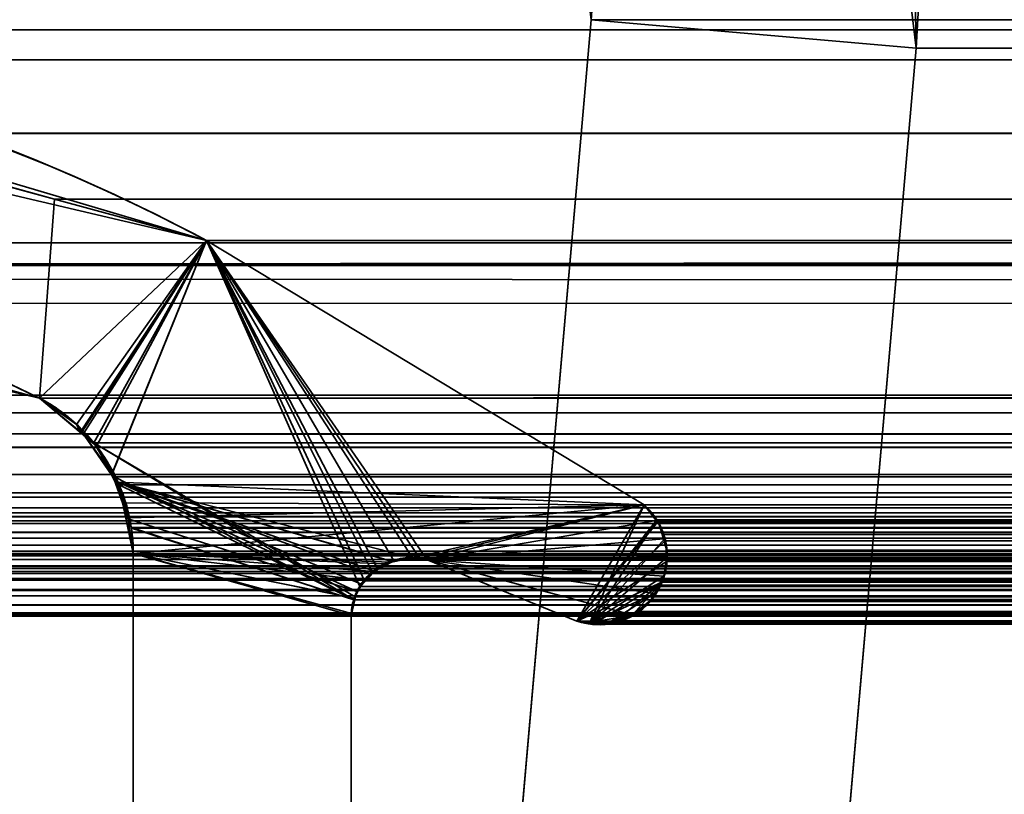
# Model space of a CAD drawing. Header units: millimetres. Extents: x -603 to 3703, y -115 to 193.
# Tile 487 of 656: x 2495.48 to 2500.01, y 10.72 to 14.28. Entities that reach past the tile are written whole.
import ezdxf

# ---------------------------------------------------------------- set-up
doc = ezdxf.new("R2010")
doc.units = ezdxf.units.MM
doc.layers.add('151', color=7, linetype='Continuous', true_color=0xffffff)

# ---------------------------------------------------------------- blocks, each defined once
blk = doc.blocks.new('UG_SURFACE_003')
at = {"layer": '151', "color": 252, "linetype": 'Continuous', "lineweight": 35}
for points in [[(3703.0001, -18, 2212.25), (3703.0001, 174.4, 2212.25), (2296.9999, 174.4, 2212.25), (2296.9999, -18, 2212.25)], [(2447, -18, 2062.2499), (2447, 174.4, 2062.2499), (3553, 174.4, 2062.2499), (3553, -18, 2062.2499)]]:
    blk.add_3dface(points, dxfattribs=at)
blk = doc.blocks.new('UG_SURFACE_162')
at = {"layer": '151', "color": 7, "linetype": 'Continuous', "lineweight": 35}
for points in [[(2493.6602, 14.0597, -7.75), (2493.6569, 13.8955, 2013.593), (2496.3369, 13.2666, 2010.9129)], [(2496.3369, 13.2666, 2010.9129), (2496.3369, 13.2666, -7.75), (2493.6602, 14.0597, -7.75)], [(2493.6602, 14.0597, -7.75), (2496.3369, 13.2666, -7.75), (2495.5678, 12.5427, -7.75), (2494.0546, 12.9202, -7.75)], [(2494.0758, 12.9535, 2013.1743), (2495.5678, 12.5427, 2011.6823), (2496.3369, 13.2666, 2010.9129), (2493.6569, 13.8955, 2013.593)], [(2495.7392, 12.4215, -7.75), (2495.5678, 12.5427, -7.75), (2496.3369, 13.2666, -7.75)], [(2496.3369, 13.2666, 2010.9129), (2495.5678, 12.5427, 2011.6823), (2495.7597, 12.3814, 2011.4903)], [(2495.7604, 12.3921, -7.75), (2495.7392, 12.4215, -7.75), (2496.3369, 13.2666, -7.75)], [(2495.7597, 12.3814, 2011.4903), (2495.8308, 12.3216, 2011.4191), (2496.3369, 13.2666, 2010.9129)], [(2496.3369, 13.2666, -7.75), (2495.9023, 12.1942, -7.75), (2495.7604, 12.3921, -7.75)], [(2496.3369, 13.2666, 2010.9129), (2495.8308, 12.3216, 2011.4191), (2495.8992, 12.1889, 2011.3509)], [(2495.8992, 12.1889, 2011.3509), (2495.9652, 12.0607, 2011.2846), (2498.3501, 12.0514, 2008.8999), (2496.3369, 13.2666, 2010.9129)], [(2496.3369, 13.2666, -7.75), (2498.3501, 12.0514, -7.75), (2495.93, 12.1557, -7.75), (2495.9023, 12.1942, -7.75)], [(2496.3369, 13.2666, 2010.9129), (2498.3501, 12.0514, 2008.8999), (2498.3501, 12.0514, -7.75), (2496.3369, 13.2666, -7.75)], [(2495.5678, 12.5427, 2011.6823), (2494.0758, 12.9535, 2013.1743), (2494.0546, 12.9202, -7.75)], [(2494.0546, 12.9202, -7.75), (2495.5678, 12.5427, -7.75), (2495.5678, 12.5427, 2011.6823)], [(2495.5678, 12.5427, -7.75), (2495.7392, 12.4215, -7.75), (2495.7597, 12.3814, 2011.4903)], [(2495.7597, 12.3814, 2011.4903), (2495.5678, 12.5427, 2011.6823), (2495.5678, 12.5427, -7.75)], [(2495.7392, 12.4215, -7.75), (2495.7604, 12.3921, -7.75), (2495.7597, 12.3814, 2011.4903)], [(2495.8308, 12.3216, 2011.4191), (2495.7597, 12.3814, 2011.4903), (2495.7604, 12.3921, -7.75)], [(2495.7604, 12.3921, -7.75), (2495.9023, 12.1942, -7.75), (2495.8992, 12.1889, 2011.3509)], [(2495.8992, 12.1889, 2011.3509), (2495.8308, 12.3216, 2011.4191), (2495.7604, 12.3921, -7.75)], [(2495.9652, 12.0607, 2011.2846), (2495.8992, 12.1889, 2011.3509), (2495.9023, 12.1942, -7.75)], [(2495.9023, 12.1942, -7.75), (2495.93, 12.1557, -7.75), (2495.9755, 11.9915, 2011.2743)], [(2495.9755, 11.9915, 2011.2743), (2495.9652, 12.0607, 2011.2846), (2495.9023, 12.1942, -7.75)], [(2495.93, 12.1557, -7.75), (2497.088, 11.7338, -7.75), (2497.0527, 11.6857, -7.75)], [(2495.93, 12.1557, -7.75), (2497.1831, 11.7922, -7.75), (2497.1097, 11.7471, -7.75)], [(2495.93, 12.1557, -7.75), (2497.2839, 11.8082, -7.75), (2497.1879, 11.793, -7.75)], [(2495.9655, 11.9898, -7.75), (2495.93, 12.1557, -7.75), (2497.0284, 11.6524, -7.75)], [(2497.1097, 11.7471, -7.75), (2497.088, 11.7338, -7.75), (2495.93, 12.1557, -7.75)], [(2497.318, 11.8051, -7.75), (2497.2839, 11.8082, -7.75), (2495.93, 12.1557, -7.75), (2498.3501, 12.0514, -7.75)], [(2497.1879, 11.793, -7.75), (2497.1831, 11.7922, -7.75), (2495.93, 12.1557, -7.75)], [(2497.0527, 11.6857, -7.75), (2497.0284, 11.6524, -7.75), (2495.93, 12.1557, -7.75)], [(2495.93, 12.1557, -7.75), (2495.9655, 11.9898, -7.75), (2495.9755, 11.9915, 2011.2743)], [(2498.3501, 12.0514, 2008.8999), (2495.9652, 12.0607, 2011.2846), (2495.9755, 11.9915, 2011.2743)], [(2495.9755, 11.9915, 2011.2743), (2496.0001, 11.8277, 2011.25), (2498.3501, 12.0514, 2008.8999)], [(2497.1883, 11.7875, 2010.0615), (2497.2839, 11.8082, 2009.9661), (2498.3501, 12.0514, 2008.8999), (2496.0001, 11.8277, 2011.25)], [(2498.3501, 12.0514, 2008.8999), (2497.2839, 11.8082, 2009.9661), (2497.318, 11.8051, 2009.932)], [(2498.3501, 12.0514, -7.75), (2497.3514, 11.798, -7.75), (2497.318, 11.8051, -7.75)], [(2497.318, 11.8051, 2009.932), (2497.3514, 11.798, 2009.8984), (2498.3501, 12.0514, 2008.8999)], [(2497.3514, 11.798, -7.75), (2498.3501, 12.0514, -7.75), (2498.4059, 11.9797, -7.75)], [(2498.3501, 12.0514, 2008.8999), (2497.3514, 11.798, 2009.8984), (2498.04, 11.5173, 2009.2101), (2498.0965, 11.5037, 2009.1534)], [(2498.4076, 11.9798, 2008.8425), (2498.3501, 12.0514, 2008.8999), (2498.0965, 11.5037, 2009.1534)], [(2498.3501, 12.0514, -7.75), (2498.3501, 12.0514, 2008.8999), (2498.4076, 11.9798, 2008.8425)], [(2498.4076, 11.9798, 2008.8425), (2498.4059, 11.9797, -7.75), (2498.3501, 12.0514, -7.75)], [(2496.0001, 11.8277, 2011.25), (2495.9755, 11.9915, 2011.2743), (2495.9655, 11.9898, -7.75)], [(2496.0001, 11.8277, -7.75), (2495.9655, 11.9898, -7.75), (2497.0284, 11.6524, -7.75), (2497.0207, 11.6205, -7.75)], [(2495.9655, 11.9898, -7.75), (2496.0001, 11.8277, -7.75), (2496.0001, 11.8277, 2011.25)], [(2498.4059, 11.9797, -7.75), (2498.4217, 11.9593, -7.75), (2498.4393, 11.8953, -7.75), (2497.3514, 11.798, -7.75)], [(2498.0965, 11.5037, 2009.1534), (2498.4438, 11.8957, 2008.8062), (2498.4174, 11.9675, 2008.8327), (2498.4076, 11.9798, 2008.8425)], [(2498.4059, 11.9797, -7.75), (2498.4076, 11.9798, 2008.8425), (2498.4174, 11.9675, 2008.8327)], [(2498.4174, 11.9675, 2008.8327), (2498.4217, 11.9593, -7.75), (2498.4059, 11.9797, -7.75)], [(2498.4174, 11.9675, 2008.8327), (2498.4393, 11.8953, -7.75), (2498.4217, 11.9593, -7.75)], [(2498.4174, 11.9675, 2008.8327), (2498.4438, 11.8957, 2008.8062), (2498.4393, 11.8953, -7.75)], [(2497.3514, 11.798, -7.75), (2498.4393, 11.8953, -7.75), (2498.4558, 11.835, -7.75), (2498.4527, 11.8107, -7.75)], [(2498.4541, 11.81, 2008.796), (2498.4498, 11.8796, 2008.8003), (2498.4438, 11.8957, 2008.8062), (2498.0965, 11.5037, 2009.1534)], [(2498.4558, 11.835, -7.75), (2498.4393, 11.8953, -7.75), (2498.4438, 11.8957, 2008.8062)], [(2498.4558, 11.835, -7.75), (2498.4438, 11.8957, 2008.8062), (2498.4498, 11.8796, 2008.8003)], [(2498.4498, 11.8796, 2008.8003), (2498.4527, 11.8107, -7.75), (2498.4558, 11.835, -7.75)], [(2498.4498, 11.8796, 2008.8003), (2498.4541, 11.81, 2008.796), (2498.4527, 11.8107, -7.75)], [(2496.0001, 5.7035, -7.75), (2496.0001, 11.8277, -7.75), (2497.0021, 11.5427, -7.75), (2497.0021, 7.7467, -7.75)], [(2497.0207, 11.6205, -7.75), (2497.0021, 11.5427, -7.75), (2496.0001, 11.8277, -7.75)], [(2496.0001, 11.8277, 2011.25), (2497.0021, 11.5427, 2010.2479), (2497.0162, 11.6216, 2010.2339)], [(2497.0021, 7.7467, 2010.2479), (2497.0021, 11.5427, 2010.2479), (2496.0001, 11.8277, 2011.25), (2496.0001, 5.7035, 2011.25)], [(2497.0162, 11.6216, 2010.2339), (2497.0162, 11.6222, 2010.2339), (2496.0001, 11.8277, 2011.25)], [(2496.0001, 11.8277, 2011.25), (2497.1547, 11.7801, 2010.0954), (2497.1883, 11.7875, 2010.0615)], [(2496.0001, 11.8277, 2011.25), (2497.0615, 11.705, 2010.1886), (2497.1101, 11.7442, 2010.1399)], [(2497.1101, 11.7442, 2010.1399), (2497.1547, 11.7801, 2010.0954), (2496.0001, 11.8277, 2011.25)], [(2496.0001, 11.8277, 2011.25), (2497.0162, 11.6222, 2010.2339), (2497.0512, 11.6862, 2010.1988), (2497.0615, 11.705, 2010.1886)], [(2496.0001, 11.8277, -7.75), (2496.0001, 5.7035, -7.75), (2496.0001, 5.7035, 2011.25), (2496.0001, 11.8277, 2011.25)], [(2497.1097, 11.7471, -7.75), (2497.1831, 11.7922, -7.75), (2497.1883, 11.7875, 2010.0615)], [(2497.1883, 11.7875, 2010.0615), (2497.1547, 11.7801, 2010.0954), (2497.1097, 11.7471, -7.75)], [(2497.1547, 11.7801, 2010.0954), (2497.1101, 11.7442, 2010.1399), (2497.1097, 11.7471, -7.75)], [(2497.1831, 11.7922, -7.75), (2497.1879, 11.793, -7.75), (2497.1883, 11.7875, 2010.0615)], [(2497.1879, 11.793, -7.75), (2497.2839, 11.8082, -7.75), (2497.2839, 11.8082, 2009.9661)], [(2497.2839, 11.8082, 2009.9661), (2497.1883, 11.7875, 2010.0615), (2497.1879, 11.793, -7.75)], [(2497.2839, 11.8082, -7.75), (2497.318, 11.8051, -7.75), (2497.3514, 11.798, 2009.8984)], [(2497.3514, 11.798, 2009.8984), (2497.318, 11.8051, 2009.932), (2497.2839, 11.8082, -7.75)], [(2497.318, 11.8051, 2009.932), (2497.2839, 11.8082, 2009.9661), (2497.2839, 11.8082, -7.75)], [(2497.318, 11.8051, -7.75), (2497.3514, 11.798, -7.75), (2497.3514, 11.798, 2009.8984)], [(2497.3514, 11.798, -7.75), (2498.4527, 11.8107, -7.75), (2498.4419, 11.723, -7.75)], [(2498.04, 11.5173, 2009.2101), (2497.3514, 11.798, 2009.8984), (2497.3514, 11.798, -7.75), (2498.04, 11.5173, -7.75)], [(2498.4419, 11.723, -7.75), (2498.4417, 11.7207, -7.75), (2498.3985, 11.6444, -7.75), (2497.3514, 11.798, -7.75)], [(2498.3985, 11.6444, -7.75), (2498.3773, 11.6068, -7.75), (2498.2996, 11.5449, -7.75), (2497.3514, 11.798, -7.75)], [(2498.0974, 11.5103, -7.75), (2498.04, 11.5173, -7.75), (2497.3514, 11.798, -7.75), (2498.2996, 11.5449, -7.75)], [(2498.0965, 11.5037, 2009.1534), (2498.44, 11.724, 2008.81), (2498.4553, 11.7899, 2008.7948), (2498.4541, 11.81, 2008.796)], [(2498.4553, 11.7899, 2008.7948), (2498.44, 11.724, 2008.81), (2498.4419, 11.723, -7.75)], [(2498.4553, 11.7899, 2008.7948), (2498.4419, 11.723, -7.75), (2498.4527, 11.8107, -7.75)], [(2498.4527, 11.8107, -7.75), (2498.4541, 11.81, 2008.796), (2498.4553, 11.7899, 2008.7948)], [(2497.0527, 11.6857, -7.75), (2497.088, 11.7338, -7.75), (2497.1101, 11.7442, 2010.1399)], [(2497.1101, 11.7442, 2010.1399), (2497.0615, 11.705, 2010.1886), (2497.0527, 11.6857, -7.75)], [(2497.088, 11.7338, -7.75), (2497.1097, 11.7471, -7.75), (2497.1101, 11.7442, 2010.1399)], [(2497.0615, 11.705, 2010.1886), (2497.0512, 11.6862, 2010.1988), (2497.0527, 11.6857, -7.75)], [(2498.4007, 11.6452, 2008.8491), (2498.4345, 11.7002, 2008.8155), (2498.44, 11.724, 2008.81), (2498.0965, 11.5037, 2009.1534)], [(2498.3985, 11.6444, -7.75), (2498.4417, 11.7207, -7.75), (2498.44, 11.724, 2008.81)], [(2498.44, 11.724, 2008.81), (2498.4345, 11.7002, 2008.8155), (2498.3985, 11.6444, -7.75)], [(2498.4345, 11.7002, 2008.8155), (2498.4007, 11.6452, 2008.8491), (2498.3985, 11.6444, -7.75)], [(2498.4417, 11.7207, -7.75), (2498.4419, 11.723, -7.75), (2498.44, 11.724, 2008.81)], [(2497.0512, 11.6862, 2010.1988), (2497.0162, 11.6222, 2010.2339), (2497.0284, 11.6524, -7.75)], [(2497.0207, 11.6205, -7.75), (2497.0284, 11.6524, -7.75), (2497.0162, 11.6222, 2010.2339)], [(2497.0284, 11.6524, -7.75), (2497.0527, 11.6857, -7.75), (2497.0512, 11.6862, 2010.1988)], [(2498.4007, 11.6452, 2008.8491), (2498.0965, 11.5037, 2009.1534), (2498.0969, 11.5036, 2009.1531), (2498.2018, 11.5184, 2009.048)], [(2498.2986, 11.5489, 2008.9514), (2498.3773, 11.6068, 2008.8727), (2498.4007, 11.6452, 2008.8491), (2498.2018, 11.5184, 2009.048)], [(2498.3773, 11.6068, -7.75), (2498.3985, 11.6444, -7.75), (2498.4007, 11.6452, 2008.8491)], [(2498.4007, 11.6452, 2008.8491), (2498.3773, 11.6068, 2008.8727), (2498.3773, 11.6068, -7.75)], [(2497.0021, 11.5427, -7.75), (2497.0207, 11.6205, -7.75), (2497.0162, 11.6216, 2010.2339)], [(2497.0162, 11.6216, 2010.2339), (2497.0021, 11.5427, 2010.2479), (2497.0021, 11.5427, -7.75)], [(2497.0162, 11.6222, 2010.2339), (2497.0162, 11.6216, 2010.2339), (2497.0207, 11.6205, -7.75)], [(2498.3773, 11.6068, 2008.8727), (2498.2986, 11.5489, 2008.9514), (2498.2996, 11.5449, -7.75)], [(2498.2996, 11.5449, -7.75), (2498.3773, 11.6068, -7.75), (2498.3773, 11.6068, 2008.8727)], [(2497.0021, 11.5427, 2010.2479), (2497.0021, 7.7467, 2010.2479), (2497.0021, 7.7467, -7.75), (2497.0021, 11.5427, -7.75)], [(2498.04, 11.5173, -7.75), (2498.0974, 11.5103, -7.75), (2498.0965, 11.5037, 2009.1534)], [(2498.0965, 11.5037, 2009.1534), (2498.04, 11.5173, 2009.2101), (2498.04, 11.5173, -7.75)], [(2498.0969, 11.5036, 2009.1531), (2498.0965, 11.5037, 2009.1534), (2498.0974, 11.5103, -7.75)], [(2498.2018, 11.5184, 2009.048), (2498.0969, 11.5036, 2009.1531), (2498.0974, 11.5103, -7.75)], [(2498.0974, 11.5103, -7.75), (2498.2996, 11.5449, -7.75), (2498.2915, 11.5385, -7.75), (2498.2014, 11.5113, -7.75)], [(2498.0974, 11.5103, -7.75), (2498.1689, 11.5016, -7.75), (2498.2018, 11.5184, 2009.048)], [(2498.2014, 11.5113, -7.75), (2498.1689, 11.5016, -7.75), (2498.0974, 11.5103, -7.75)], [(2498.1689, 11.5016, -7.75), (2498.2014, 11.5113, -7.75), (2498.2018, 11.5184, 2009.048)], [(2498.2014, 11.5113, -7.75), (2498.2915, 11.5385, -7.75), (2498.2986, 11.5489, 2008.9514)], [(2498.2986, 11.5489, 2008.9514), (2498.2703, 11.528, 2008.9796), (2498.2014, 11.5113, -7.75)], [(2498.2703, 11.528, 2008.9796), (2498.2018, 11.5184, 2009.048), (2498.2014, 11.5113, -7.75)], [(2498.2018, 11.5184, 2009.048), (2498.2703, 11.528, 2008.9796), (2498.2986, 11.5489, 2008.9514)], [(2498.2915, 11.5385, -7.75), (2498.2996, 11.5449, -7.75), (2498.2986, 11.5489, 2008.9514)]]:
    blk.add_3dface(points, dxfattribs=at)
blk = doc.blocks.new('UG_SURFACE_163')
at = {"layer": '151', "color": 7, "linetype": 'Continuous', "lineweight": 35}
for points in [[(2490.819, 13.7578, 2016.4311), (3509.1968, 13.8666, 2016.4468), (3507.2186, 14.2362, 2014.4687)], [(2492.7814, 14.2362, 2014.4687), (2490.819, 13.7578, 2016.4311), (3507.2186, 14.2362, 2014.4687)], [(3507.2186, 14.2362, 2014.4687), (3506.7117, 14.0979, 2013.9618), (2493.2883, 14.0979, 2013.9618), (2492.7814, 14.2362, 2014.4687)], [(2493.2883, 14.0979, 2013.9618), (2495.6381, 13.4572, 2011.6119), (2495.5678, 12.5427, 2011.6823), (2493.6965, 12.9778, 2013.5534)], [(2493.2883, 14.0979, 2013.9618), (3506.7117, 14.0979, 2013.9618), (3504.3619, 13.4572, 2011.6119), (2495.6381, 13.4572, 2011.6119)], [(2488.348, 13.1555, 2018.9021), (3510.85, 13.5578, 2018.1), (3509.1968, 13.8666, 2016.4468)], [(3509.1968, 13.8666, 2016.4468), (2490.819, 13.7578, 2016.4311), (2488.348, 13.1555, 2018.9021)], [(2488.348, 13.1555, 2018.9021), (3511.652, 13.1555, 2018.9021), (3510.85, 13.5578, 2018.1)], [(2495.7695, 12.3772, 2011.4806), (2495.5678, 12.5427, 2011.6823), (2495.6381, 13.4572, 2011.6119), (2496.3369, 13.2666, 2010.9129)], [(2495.6381, 13.4572, 2011.6119), (3504.3619, 13.4572, 2011.6119), (3503.6631, 13.2666, 2010.9129), (2496.3369, 13.2666, 2010.9129)], [(3507.5216, 13.2561, 2014.7717), (2491.5509, 13.1549, 2015.6991), (2492.4994, 13.2561, 2014.7505)], [(3507.5216, 13.2561, 2014.7717), (3508.4372, 13.0477, 2015.687), (2491.5509, 13.1549, 2015.6991)], [(2492.4994, 13.2561, 2014.7505), (3506.2878, 13.1186, 2013.5379), (3507.5216, 13.2561, 2014.7717)], [(2492.4994, 13.2561, 2014.7505), (2493.6965, 12.9778, 2013.5534), (3506.2878, 13.1186, 2013.5379)], [(2496.3369, 13.2666, 2010.9129), (2495.8189, 12.3367, 2011.4312), (2495.7695, 12.3772, 2011.4806)], [(2495.8189, 12.3367, 2011.4312), (2496.3369, 13.2666, 2010.9129), (2497.0415, 11.6764, 2010.2086), (2497.0202, 11.6289, 2010.2298)], [(2498.04, 11.5173, 2009.2101), (2497.3514, 11.798, 2009.8984), (2496.3369, 13.2666, 2010.9129), (2498.3501, 12.0514, 2008.8999)], [(2496.3369, 13.2666, 2010.9129), (2497.3514, 11.798, 2009.8984), (2497.3183, 11.805, 2009.9316)], [(2496.3369, 13.2666, 2010.9129), (2497.0992, 11.7439, 2010.1507), (2497.0629, 11.7014, 2010.1871)], [(2496.3369, 13.2666, 2010.9129), (2497.1967, 11.7966, 2010.0534), (2497.124, 11.7572, 2010.1261)], [(2497.3183, 11.805, 2009.9316), (2497.2839, 11.8082, 2009.9661), (2496.3369, 13.2666, 2010.9129)], [(2497.0629, 11.7014, 2010.1871), (2497.0415, 11.6764, 2010.2086), (2496.3369, 13.2666, 2010.9129)], [(2497.2839, 11.8082, 2009.9661), (2497.1974, 11.7967, 2010.0527), (2497.1967, 11.7966, 2010.0534), (2496.3369, 13.2666, 2010.9129)], [(2497.124, 11.7572, 2010.1261), (2497.0992, 11.7439, 2010.1507), (2496.3369, 13.2666, 2010.9129)], [(3503.6631, 13.2666, 2010.9129), (3501.6499, 12.0514, 2008.8999), (2498.3501, 12.0514, 2008.8999), (2496.3369, 13.2666, 2010.9129)], [(3513.4444, 12.0875, 2020.6945), (3511.652, 13.1555, 2018.9021), (2488.348, 13.1555, 2018.9021), (2486.5556, 12.0875, 2020.6945)], [(3510.5951, 12.5565, 2017.8449), (2490.9525, 13.0911, 2016.2973), (2491.5509, 13.1549, 2015.6991)], [(2491.5509, 13.1549, 2015.6991), (3508.4372, 13.0477, 2015.687), (3510.5951, 12.5565, 2017.8449)], [(3505.9769, 13.084, 2013.2267), (3506.2878, 13.1186, 2013.5379), (2493.6965, 12.9778, 2013.5534)], [(3510.5951, 12.5565, 2017.8449), (2489.4049, 12.5565, 2017.8449), (2490.9525, 13.0911, 2016.2973)], [(3505.9769, 13.084, 2013.2267), (2493.6965, 12.9778, 2013.5534), (2495.5678, 12.5427, 2011.6823)], [(2495.5678, 12.5427, 2011.6823), (3504.4322, 12.5427, 2011.6823), (3505.9769, 13.084, 2013.2267)], [(2489.29, 12.4747, 2017.9601), (2489.4049, 12.5565, 2017.8449), (3510.5951, 12.5565, 2017.8449)], [(3510.5951, 12.5565, 2017.8449), (3510.7129, 12.4839, 2017.9629), (2489.29, 12.4747, 2017.9601)], [(2495.7695, 12.3772, 2011.4806), (3504.2305, 12.3772, 2011.4806), (3504.4322, 12.5427, 2011.6823), (2495.5678, 12.5427, 2011.6823)], [(2489.1529, 12.3772, 2018.0972), (2489.29, 12.4747, 2017.9601), (3510.7129, 12.4839, 2017.9629)], [(3510.7129, 12.4839, 2017.9629), (3510.7703, 12.4486, 2018.0202), (2489.1529, 12.3772, 2018.0972)], [(3510.7703, 12.4486, 2018.0202), (2489.11, 12.3158, 2018.1401), (2489.1529, 12.3772, 2018.0972)], [(3510.7703, 12.4486, 2018.0202), (3510.8898, 12.3133, 2018.1398), (2489.11, 12.3158, 2018.1401)], [(3504.1811, 12.3367, 2011.4312), (2495.7695, 12.3772, 2011.4806), (2495.8189, 12.3367, 2011.4312)], [(3504.1811, 12.3367, 2011.4312), (3504.2305, 12.3772, 2011.4806), (2495.7695, 12.3772, 2011.4806)], [(2495.8189, 12.3367, 2011.4312), (3504.0872, 12.1808, 2011.337), (3504.1811, 12.3367, 2011.4312)], [(2495.8189, 12.3367, 2011.4312), (2495.9128, 12.1808, 2011.337), (3504.0872, 12.1808, 2011.337)], [(2497.0202, 11.6289, 2010.2298), (2497.0138, 11.6145, 2010.2363), (2495.8189, 12.3367, 2011.4312)], [(2495.9128, 12.1808, 2011.337), (2495.8189, 12.3367, 2011.4312), (2497.0138, 11.6145, 2010.2363)], [(2489.022, 12.19, 2018.2281), (2489.11, 12.3158, 2018.1401), (3510.8898, 12.3133, 2018.1398)], [(3510.8898, 12.3133, 2018.1398), (3510.942, 12.2541, 2018.1921), (2489.022, 12.19, 2018.2281)], [(3510.942, 12.2541, 2018.1921), (2488.9927, 12.1064, 2018.2574), (2489.022, 12.19, 2018.2281)], [(3510.942, 12.2541, 2018.1921), (3511.0099, 12.1076, 2018.2598), (2488.9927, 12.1064, 2018.2574)], [(3504.0092, 11.9475, 2011.2591), (2495.9128, 12.1808, 2011.337), (2495.935, 12.1441, 2011.3151)], [(3504.0092, 11.9475, 2011.2591), (3504.065, 12.1441, 2011.3151), (2495.9128, 12.1808, 2011.337)], [(3504.065, 12.1441, 2011.3151), (3504.0872, 12.1808, 2011.337), (2495.9128, 12.1808, 2011.337)], [(2497.0138, 11.6145, 2010.2363), (2495.935, 12.1441, 2011.3151), (2495.9128, 12.1808, 2011.337)], [(3504.009, 11.9448, 2011.2588), (2495.935, 12.1441, 2011.3151), (2495.9908, 11.9475, 2011.2591)], [(2495.935, 12.1441, 2011.3151), (3504.009, 11.9448, 2011.2588), (3504.0092, 11.9475, 2011.2591)], [(2495.9908, 11.9475, 2011.2591), (2495.935, 12.1441, 2011.3151), (2497.0138, 11.6145, 2010.2363)], [(2488.9548, 11.9977, 2018.2953), (2488.9927, 12.1064, 2018.2574), (3511.0099, 12.1076, 2018.2598)], [(3511.0099, 12.1076, 2018.2598), (3511.025, 12.0751, 2018.275), (2488.9548, 11.9977, 2018.2953)], [(2486.5556, 12.0875, 2020.6945), (2486.501, 12.0382, 2020.7489), (3513.4981, 12.0363, 2020.7481)], [(3513.4981, 12.0363, 2020.7481), (3513.4444, 12.0875, 2020.6945), (2486.5556, 12.0875, 2020.6945)], [(3511.025, 12.0751, 2018.275), (3511.0614, 11.8663, 2018.3115), (2488.9548, 11.9977, 2018.2953)], [(2498.3501, 12.0514, 2008.8999), (2498.409, 11.9819, 2008.841), (2498.04, 11.5173, 2009.2101)], [(2498.409, 11.9819, 2008.841), (2498.3501, 12.0514, 2008.8999), (3501.6499, 12.0514, 2008.8999)], [(2498.409, 11.9819, 2008.841), (3501.6499, 12.0514, 2008.8999), (3501.5876, 11.9763, 2008.8377)], [(3513.552, 11.9651, 2020.802), (2486.4759, 12.0155, 2020.7739), (2486.4516, 11.9779, 2020.7984)], [(2486.501, 12.0382, 2020.7489), (2486.4759, 12.0155, 2020.7739), (3513.5329, 12.0032, 2020.7829)], [(2486.4759, 12.0155, 2020.7739), (3513.552, 11.9651, 2020.802), (3513.5329, 12.0032, 2020.7829)], [(3513.5329, 12.0032, 2020.7829), (3513.4981, 12.0363, 2020.7481), (2486.501, 12.0382, 2020.7489)], [(3513.552, 11.9651, 2020.802), (2486.4471, 11.9664, 2020.8027), (2486.4318, 11.9257, 2020.818)], [(2486.4318, 11.9257, 2020.818), (3513.5691, 11.9316, 2020.8189), (3513.552, 11.9651, 2020.802)], [(2486.4516, 11.9779, 2020.7984), (2486.4471, 11.9664, 2020.8027), (3513.552, 11.9651, 2020.802)], [(3511.0614, 11.8663, 2018.3115), (2488.9386, 11.8663, 2018.3115), (2488.9548, 11.9977, 2018.2953)], [(2498.409, 11.9819, 2008.841), (2498.4128, 11.9737, 2008.8372), (2498.04, 11.5173, 2009.2101)], [(2498.04, 11.5173, 2009.2101), (2498.4128, 11.9737, 2008.8372), (2498.44, 11.9155, 2008.8098), (2498.4462, 11.8863, 2008.8038)], [(3501.5876, 11.9763, 2008.8377), (2498.4128, 11.9737, 2008.8372), (2498.409, 11.9819, 2008.841)], [(3501.5876, 11.9763, 2008.8377), (3501.5867, 11.9742, 2008.8367), (2498.4128, 11.9737, 2008.8372)], [(2498.44, 11.9155, 2008.8098), (2498.4128, 11.9737, 2008.8372), (3501.5867, 11.9742, 2008.8367)], [(2498.44, 11.9155, 2008.8098), (3501.5867, 11.9742, 2008.8367), (3501.5552, 11.8998, 2008.805)], [(2486.4318, 11.9257, 2020.818), (2486.4216, 11.8984, 2020.8285), (3513.5853, 11.846, 2020.8352)], [(2486.4318, 11.9257, 2020.818), (3513.5698, 11.9274, 2020.8199), (3513.5691, 11.9316, 2020.8189)], [(3513.5853, 11.846, 2020.8352), (3513.5698, 11.9274, 2020.8199), (2486.4318, 11.9257, 2020.818)], [(2495.9908, 11.9475, 2011.2591), (2495.991, 11.9448, 2011.2588), (3504.009, 11.9448, 2011.2588)], [(2495.991, 11.9448, 2011.2588), (2495.9908, 11.9475, 2011.2591), (2497.0138, 11.6145, 2010.2363)], [(2496.0001, 11.8277, 2011.25), (3503.9999, 11.8277, 2011.25), (3504.009, 11.9448, 2011.2588), (2495.991, 11.9448, 2011.2588)], [(2496.0001, 11.8277, 2011.25), (2495.991, 11.9448, 2011.2588), (2497.0138, 11.6145, 2010.2363), (2497.0036, 11.5516, 2010.2465)], [(3501.5552, 11.8998, 2008.805), (2498.4462, 11.8863, 2008.8038), (2498.44, 11.9155, 2008.8098)], [(2486.4216, 11.8984, 2020.8285), (2486.4156, 11.8382, 2020.8344), (3513.5853, 11.846, 2020.8352)], [(2498.4462, 11.8863, 2008.8038), (2498.455, 11.8424, 2008.7948), (2498.4527, 11.791, 2008.7974), (2498.04, 11.5173, 2009.2101)], [(3501.5552, 11.8998, 2008.805), (3501.5535, 11.8867, 2008.8034), (2498.4462, 11.8863, 2008.8038)], [(2498.455, 11.8424, 2008.7948), (2498.4462, 11.8863, 2008.8038), (3501.5535, 11.8867, 2008.8034)], [(2498.455, 11.8424, 2008.7948), (3501.5535, 11.8867, 2008.8034), (3501.5438, 11.8115, 2008.7938)], [(3513.5851, 11.8384, 2020.8352), (2486.4156, 11.8382, 2020.8344), (2486.4147, 11.8282, 2020.8354)], [(2486.4147, 11.8282, 2020.8354), (2486.4242, 11.7582, 2020.8259), (3513.5851, 11.8384, 2020.8352)], [(2486.4156, 11.8382, 2020.8344), (3513.5851, 11.8384, 2020.8352), (3513.5853, 11.846, 2020.8352)], [(3513.5844, 11.8085, 2020.8344), (3513.5851, 11.8384, 2020.8352), (2486.4242, 11.7582, 2020.8259)], [(3512.3248, 11.8261, 2019.5749), (2487.6144, 11.8176, 2019.6357), (2487.6871, 11.8202, 2019.563)], [(3512.3248, 11.8261, 2019.5749), (3512.3856, 11.8188, 2019.6354), (2487.6144, 11.8176, 2019.6357)], [(2487.6871, 11.8202, 2019.563), (3512.3134, 11.8226, 2019.5634), (3512.3248, 11.8261, 2019.5749)], [(2488.9386, 6.7187, 2018.3115), (2488.9386, 11.8663, 2018.3115), (3511.0614, 11.8663, 2018.3115), (3511.0614, 6.7187, 2018.3115)], [(2496.0001, 11.8277, 2011.25), (2496.0001, 5.7035, 2011.25), (3503.9999, 5.7035, 2011.25), (3503.9999, 11.8277, 2011.25)], [(2497.0036, 11.5516, 2010.2465), (2497.0021, 11.5427, 2010.2479), (2496.0001, 11.8277, 2011.25)], [(2497.0021, 11.5427, 2010.2479), (2497.0021, 7.7467, 2010.2479), (2496.0001, 5.7035, 2011.25), (2496.0001, 11.8277, 2011.25)], [(3501.5438, 11.8115, 2008.7938), (2498.4527, 11.791, 2008.7974), (2498.455, 11.8424, 2008.7948)], [(3513.5844, 11.8085, 2020.8344), (2486.4242, 11.7582, 2020.8259), (2486.428, 11.7445, 2020.822)], [(2486.428, 11.7445, 2020.822), (3513.572, 11.7445, 2020.822), (3513.5844, 11.8085, 2020.8344)], [(3512.3997, 11.8171, 2019.6495), (3513.1972, 11.5484, 2020.447), (2486.8028, 11.5484, 2020.447), (2487.6003, 11.8171, 2019.6495)], [(3512.3997, 11.8171, 2019.6495), (2487.6003, 11.8171, 2019.6495), (2487.6144, 11.8176, 2019.6357)], [(2487.6144, 11.8176, 2019.6357), (3512.3856, 11.8188, 2019.6354), (3512.3997, 11.8171, 2019.6495)], [(3512.3134, 11.8226, 2019.5634), (2487.6871, 11.8202, 2019.563), (2487.7167, 11.8212, 2019.5334)], [(2487.7167, 11.8212, 2019.5334), (3512.2392, 11.7994, 2019.4893), (3512.3134, 11.8226, 2019.5634)], [(2487.7167, 11.8212, 2019.5334), (2487.7601, 11.8, 2019.4898), (3512.2392, 11.7994, 2019.4893)], [(3512.1996, 11.787, 2019.4497), (2487.7601, 11.8, 2019.4898), (2487.8185, 11.7716, 2019.4316)], [(3512.1996, 11.787, 2019.4497), (3512.2392, 11.7994, 2019.4893), (2487.7601, 11.8, 2019.4898)], [(2487.8185, 11.7716, 2019.4316), (3512.183, 11.7698, 2019.4328), (3512.1996, 11.787, 2019.4497)], [(3502.876, 11.7573, 2010.1261), (2497.124, 11.7572, 2010.1261), (2497.1967, 11.7966, 2010.0534)], [(2497.1967, 11.7966, 2010.0534), (2497.1974, 11.7967, 2010.0527), (3502.8026, 11.7962, 2010.0527), (3502.8067, 11.7956, 2010.0567)], [(3502.8067, 11.7956, 2010.0567), (3502.876, 11.7573, 2010.1261), (2497.1967, 11.7966, 2010.0534)], [(3502.8026, 11.7962, 2010.0527), (2497.1974, 11.7967, 2010.0527), (2497.2839, 11.8082, 2009.9661)], [(2497.2839, 11.8082, 2009.9661), (3502.7161, 11.8082, 2009.9661), (3502.8026, 11.7962, 2010.0527)], [(3502.7161, 11.8082, 2009.9661), (2497.2839, 11.8082, 2009.9661), (2497.3183, 11.805, 2009.9316)], [(2497.3183, 11.805, 2009.9316), (3502.6486, 11.798, 2009.8984), (3502.7161, 11.8082, 2009.9661)], [(2497.3183, 11.805, 2009.9316), (2497.3514, 11.798, 2009.8984), (3502.6486, 11.798, 2009.8984)], [(3501.96, 11.5173, 2009.2101), (3502.6486, 11.798, 2009.8984), (2497.3514, 11.798, 2009.8984), (2498.04, 11.5173, 2009.2101)], [(2498.4527, 11.791, 2008.7974), (2498.451, 11.758, 2008.7991), (2498.431, 11.6956, 2008.8191), (2498.04, 11.5173, 2009.2101)], [(2498.451, 11.758, 2008.7991), (3501.5464, 11.7913, 2008.7965), (3501.554, 11.7351, 2008.8041)], [(2498.451, 11.758, 2008.7991), (2498.4527, 11.791, 2008.7974), (3501.5464, 11.7913, 2008.7965)], [(3501.5438, 11.8115, 2008.7938), (3501.5464, 11.7913, 2008.7965), (2498.4527, 11.791, 2008.7974)], [(2486.4323, 11.736, 2020.8178), (3513.5677, 11.736, 2020.8178), (3513.572, 11.7445, 2020.822), (2486.428, 11.7445, 2020.822)], [(3513.5312, 11.662, 2020.7813), (2486.4323, 11.736, 2020.8178), (2486.4688, 11.662, 2020.7813)], [(3513.5312, 11.662, 2020.7813), (3513.5677, 11.736, 2020.8178), (2486.4323, 11.736, 2020.8178)], [(3512.183, 11.7698, 2019.4328), (2487.8185, 11.7716, 2019.4316), (2487.8263, 11.7677, 2019.4235)], [(2487.8263, 11.7677, 2019.4235), (3512.1269, 11.713, 2019.377), (3512.183, 11.7698, 2019.4328)], [(2487.8263, 11.7677, 2019.4235), (2487.8731, 11.7134, 2019.3768), (3512.1269, 11.713, 2019.377)], [(3502.9016, 11.7431, 2010.1516), (2497.0629, 11.7014, 2010.1871), (2497.0992, 11.7439, 2010.1507)], [(3502.9016, 11.7431, 2010.1516), (3502.9373, 11.7014, 2010.1871), (2497.0629, 11.7014, 2010.1871)], [(3502.9016, 11.7431, 2010.1516), (2497.0992, 11.7439, 2010.1507), (2497.124, 11.7572, 2010.1261)], [(2497.124, 11.7572, 2010.1261), (3502.876, 11.7573, 2010.1261), (3502.9016, 11.7431, 2010.1516)], [(3501.554, 11.7351, 2008.8041), (2498.431, 11.6956, 2008.8191), (2498.451, 11.758, 2008.7991)], [(3501.554, 11.7351, 2008.8041), (3501.5695, 11.6961, 2008.8193), (2498.431, 11.6956, 2008.8191)], [(3512.1212, 11.7072, 2019.371), (2487.8731, 11.7134, 2019.3768), (2487.88, 11.7055, 2019.3701)], [(3512.1212, 11.7072, 2019.371), (3512.1269, 11.713, 2019.377), (2487.8731, 11.7134, 2019.3768)], [(2487.88, 11.7055, 2019.3701), (3512.0888, 11.6334, 2019.3388), (3512.1212, 11.7072, 2019.371)], [(2487.88, 11.7055, 2019.3701), (2487.9112, 11.6334, 2019.3388), (3512.0888, 11.6334, 2019.3388)], [(3502.9585, 11.6764, 2010.2086), (2497.0415, 11.6764, 2010.2086), (2497.0629, 11.7014, 2010.1871)], [(2497.0629, 11.7014, 2010.1871), (3502.9373, 11.7014, 2010.1871), (3502.9585, 11.6764, 2010.2086)], [(2498.1263, 11.5091, 2009.1238), (2498.04, 11.5173, 2009.2101), (2498.431, 11.6956, 2008.8191)], [(2498.2212, 11.5179, 2009.0289), (2498.1852, 11.5034, 2009.0647), (2498.1263, 11.5091, 2009.1238), (2498.431, 11.6956, 2008.8191)], [(2498.431, 11.6956, 2008.8191), (2498.2991, 11.5494, 2008.9509), (2498.2212, 11.5179, 2009.0289)], [(2498.2991, 11.5494, 2008.9509), (2498.431, 11.6956, 2008.8191), (2498.4264, 11.6814, 2008.8236), (2498.3838, 11.6165, 2008.8663)], [(2498.4264, 11.6814, 2008.8236), (3501.5695, 11.6961, 2008.8193), (3501.5807, 11.6675, 2008.8305)], [(2498.4264, 11.6814, 2008.8236), (2498.431, 11.6956, 2008.8191), (3501.5695, 11.6961, 2008.8193)], [(2486.4688, 11.662, 2020.7813), (2486.4726, 11.6582, 2020.7775), (3513.5274, 11.6582, 2020.7775), (3513.5312, 11.662, 2020.7813)], [(3513.5274, 11.6582, 2020.7775), (2486.4726, 11.6582, 2020.7775), (2486.5391, 11.5917, 2020.7109)], [(2486.5391, 11.5917, 2020.7109), (3513.4611, 11.5914, 2020.7109), (3513.5274, 11.6582, 2020.7775)], [(3502.9585, 11.6764, 2010.2086), (2497.0202, 11.6289, 2010.2298), (2497.0415, 11.6764, 2010.2086)], [(3502.9585, 11.6764, 2010.2086), (3502.9798, 11.6289, 2010.2298), (2497.0202, 11.6289, 2010.2298)], [(3501.5807, 11.6675, 2008.8305), (2498.3838, 11.6165, 2008.8663), (2498.4264, 11.6814, 2008.8236)], [(3501.5807, 11.6675, 2008.8305), (3501.616, 11.6163, 2008.8661), (2498.3838, 11.6165, 2008.8663)], [(3512.0888, 7.3541, 2019.3388), (3512.0888, 11.6334, 2019.3388), (2487.9112, 11.6334, 2019.3388), (2487.9112, 7.3541, 2019.3388)], [(3502.9964, 11.5516, 2010.2465), (2497.0036, 11.5516, 2010.2465), (2497.0138, 11.6145, 2010.2363)], [(2497.0138, 11.6145, 2010.2363), (2497.0202, 11.6289, 2010.2298), (3502.9798, 11.6289, 2010.2298), (3502.9862, 11.6145, 2010.2363)], [(3502.9862, 11.6145, 2010.2363), (3502.9964, 11.5516, 2010.2465), (2497.0138, 11.6145, 2010.2363)], [(2498.3838, 11.6165, 2008.8663), (2498.3773, 11.6068, 2008.8727), (2498.3261, 11.5603, 2008.924), (2498.2991, 11.5494, 2008.9509)], [(2498.3261, 11.5603, 2008.924), (3501.6227, 11.6068, 2008.8727), (3501.7011, 11.547, 2008.9512)], [(2498.3261, 11.5603, 2008.924), (2498.3773, 11.6068, 2008.8727), (3501.6227, 11.6068, 2008.8727)], [(2498.3773, 11.6068, 2008.8727), (2498.3838, 11.6165, 2008.8663), (3501.616, 11.6163, 2008.8661)], [(3501.616, 11.6163, 2008.8661), (3501.6227, 11.6068, 2008.8727), (2498.3773, 11.6068, 2008.8727)], [(3513.4602, 11.5905, 2020.71), (2486.5391, 11.5917, 2020.7109), (2486.541, 11.5896, 2020.7088)], [(3513.4602, 11.5905, 2020.71), (3513.4611, 11.5914, 2020.7109), (2486.5391, 11.5917, 2020.7109)], [(3513.4602, 11.5905, 2020.71), (2486.541, 11.5896, 2020.7088), (2486.6219, 11.5553, 2020.6282)], [(2486.6219, 11.5553, 2020.6282), (3513.3781, 11.5549, 2020.6282), (3513.4602, 11.5905, 2020.71)], [(3513.3781, 11.5549, 2020.6282), (2486.6219, 11.5553, 2020.6282), (2486.6581, 11.54, 2020.592)], [(3513.3457, 11.5407, 2020.5958), (3513.3781, 11.5549, 2020.6282), (2486.6581, 11.54, 2020.592)], [(2497.0036, 11.5516, 2010.2465), (3502.9964, 11.5516, 2010.2465), (3502.9979, 11.5427, 2010.2479), (2497.0021, 11.5427, 2010.2479)], [(3501.7011, 11.547, 2008.9512), (2498.2991, 11.5494, 2008.9509), (2498.3261, 11.5603, 2008.924)], [(3513.3457, 11.5407, 2020.5958), (2486.6581, 11.54, 2020.592), (2486.7089, 11.5412, 2020.5412)], [(2486.7089, 11.5412, 2020.5412), (3513.2914, 11.5435, 2020.5412), (3513.3457, 11.5407, 2020.5958)], [(3513.2914, 11.5435, 2020.5412), (2486.7089, 11.5412, 2020.5412), (2486.7828, 11.5429, 2020.467)], [(2486.7828, 11.5429, 2020.467), (3513.1972, 11.5484, 2020.447), (3513.2914, 11.5435, 2020.5412)], [(2486.7828, 11.5429, 2020.467), (2486.8028, 11.5484, 2020.447), (3513.1972, 11.5484, 2020.447)], [(3502.9979, 11.5427, 2010.2479), (3502.9979, 7.7467, 2010.2479), (2497.0021, 7.7467, 2010.2479), (2497.0021, 11.5427, 2010.2479)], [(2498.04, 11.5173, 2009.2101), (2498.1263, 11.5091, 2009.1238), (3501.8742, 11.5017, 2009.1243)], [(3501.8742, 11.5017, 2009.1243), (3501.9083, 11.5044, 2009.1584), (2498.04, 11.5173, 2009.2101)], [(3501.9083, 11.5044, 2009.1584), (3501.96, 11.5173, 2009.2101), (2498.04, 11.5173, 2009.2101)], [(3501.8566, 11.5004, 2009.1066), (2498.1263, 11.5091, 2009.1238), (2498.1852, 11.5034, 2009.0647)], [(3501.8566, 11.5004, 2009.1066), (3501.8742, 11.5017, 2009.1243), (2498.1263, 11.5091, 2009.1238)], [(2498.1852, 11.5034, 2009.0647), (3501.7786, 11.5187, 2009.0284), (3501.8566, 11.5004, 2009.1066)], [(2498.1852, 11.5034, 2009.0647), (2498.2212, 11.5179, 2009.0289), (3501.7786, 11.5187, 2009.0284)], [(3501.7202, 11.5324, 2008.9703), (2498.2212, 11.5179, 2009.0289), (2498.2991, 11.5494, 2008.9509)], [(3501.7202, 11.5324, 2008.9703), (3501.7786, 11.5187, 2009.0284), (2498.2212, 11.5179, 2009.0289)], [(2498.2991, 11.5494, 2008.9509), (3501.7011, 11.547, 2008.9512), (3501.7202, 11.5324, 2008.9703)]]:
    blk.add_3dface(points, dxfattribs=at)
blk = doc.blocks.new('UG_SURFACE_165')
at = {"layer": '151', "color": 252, "linetype": 'Continuous', "lineweight": 35}
for points in [[(2498.1067, 14.2823, -7.75), (2498.0288, 14.9279, -7.75), (2499.4493, 15.41, -7.75), (2499.6009, 14.1516, -7.75)], [(2499.5906, 14.7887, 2007.6594), (2499.6009, 14.1516, -7.75), (2499.4493, 15.41, -7.75)], [(2498.0288, 14.9279, -7.75), (2498.1067, 14.2823, -7.75), (2498.1067, 14.2823, 2009.1434)], [(2498.1067, 14.2823, 2009.1434), (2498.1012, 14.6091, 2009.1486), (2498.0288, 14.9279, -7.75)], [(2499.6009, 14.1516, 2007.6489), (2499.5906, 14.7887, 2007.6594), (2498.1012, 14.6091, 2009.1486), (2498.1067, 14.2823, 2009.1434)], [(2499.5906, 14.7887, 2007.6594), (2499.6009, 14.1516, 2007.6489), (2499.6009, 14.1516, -7.75)], [(2498.1067, 14.2823, 2009.1434), (2498.1067, 14.2823, -7.75), (2497.5085, 7.4461, -7.75), (2497.5085, 7.4461, 2009.7415)], [(2499.0029, 7.3154, 2008.2471), (2499.6009, 14.1516, 2007.6489), (2498.1067, 14.2823, 2009.1434), (2497.5085, 7.4461, 2009.7415)], [(2497.5085, 7.4461, -7.75), (2498.1067, 14.2823, -7.75), (2499.6009, 14.1516, -7.75), (2499.0029, 7.3154, -7.75)], [(2499.6009, 14.1516, 2007.6489), (2499.0029, 7.3154, 2008.2471), (2499.0029, 7.3154, -7.75), (2499.6009, 14.1516, -7.75)]]:
    blk.add_3dface(points, dxfattribs=at)
blk = doc.blocks.new('UG_SURFACE_166')
at = {"layer": '151', "color": 252, "linetype": 'Continuous', "lineweight": 35}
for points in [[(2498.1067, 14.2823, -7.75), (2498.0288, 14.9279, -7.75), (2499.4493, 15.41, -7.75), (2499.6009, 14.1516, -7.75)], [(2499.5906, 14.7887, 2007.6594), (2499.6009, 14.1516, -7.75), (2499.4493, 15.41, -7.75)], [(2498.0288, 14.9279, -7.75), (2498.1067, 14.2823, -7.75), (2498.1067, 14.2823, 2009.1434)], [(2498.1067, 14.2823, 2009.1434), (2498.1012, 14.6091, 2009.1486), (2498.0288, 14.9279, -7.75)], [(2499.6009, 14.1516, 2007.6489), (2499.5906, 14.7887, 2007.6594), (2498.1012, 14.6091, 2009.1486), (2498.1067, 14.2823, 2009.1434)], [(2499.5906, 14.7887, 2007.6594), (2499.6009, 14.1516, 2007.6489), (2499.6009, 14.1516, -7.75)], [(2498.1067, 14.2823, 2009.1434), (2498.1067, 14.2823, -7.75), (2497.5085, 7.4461, -7.75), (2497.5085, 7.4461, 2009.7415)], [(2499.0029, 7.3154, 2008.2471), (2499.6009, 14.1516, 2007.6489), (2498.1067, 14.2823, 2009.1434), (2497.5085, 7.4461, 2009.7415)], [(2497.5085, 7.4461, -7.75), (2498.1067, 14.2823, -7.75), (2499.6009, 14.1516, -7.75), (2499.0029, 7.3154, -7.75)], [(2499.6009, 14.1516, 2007.6489), (2499.0029, 7.3154, 2008.2471), (2499.0029, 7.3154, -7.75), (2499.6009, 14.1516, -7.75)]]:
    blk.add_3dface(points, dxfattribs=at)
blk = doc.blocks.new('UG_SURFACE_167')
at = {"layer": '151', "color": 252, "linetype": 'Continuous', "lineweight": 35}
for points in [[(2498.1067, 14.2823, 2009.1434), (2498.1012, 14.6091, 2009.1486), (2499.5906, 14.7887, 2007.6594), (2499.6009, 14.1516, 2007.6489)], [(3500.4094, 14.7887, 2007.6594), (2499.6009, 14.1516, 2007.6489), (2499.5906, 14.7887, 2007.6594)], [(3500.4094, 14.7887, 2007.6594), (3500.3991, 14.1516, 2007.6489), (2499.6009, 14.1516, 2007.6489)], [(2498.1012, 14.6091, 2009.1486), (3501.8933, 14.2823, 2009.1434), (3501.8988, 14.6091, 2009.1486)], [(2498.1012, 14.6091, 2009.1486), (2498.1067, 14.2823, 2009.1434), (3501.8933, 14.2823, 2009.1434)], [(2485.5001, -29.92, 2021.75), (3514.4999, -29.92, 2021.75), (3514.4999, 14.42, 2021.75), (2485.5001, 14.42, 2021.75)], [(2487, -29.92, 2020.2501), (2487, 14.42, 2020.2501), (3513, 14.42, 2020.2501), (3513, -29.92, 2020.2501)], [(2498.1067, 14.2823, 2009.1434), (2497.5085, 7.4461, 2009.7415), (3502.4915, 7.4461, 2009.7415), (3501.8933, 14.2823, 2009.1434)], [(2497.5085, 7.4461, 2009.7415), (2498.1067, 14.2823, 2009.1434), (2499.6009, 14.1516, 2007.6489), (2499.0029, 7.3154, 2008.2471)], [(2499.6009, 14.1516, 2007.6489), (3500.3991, 14.1516, 2007.6489), (3500.9971, 7.3154, 2008.2471), (2499.0029, 7.3154, 2008.2471)]]:
    blk.add_3dface(points, dxfattribs=at)

msp = doc.modelspace()

# ---------------------------------------------------------------- linework, layer by layer
at = {"layer": '151', "color": 252, "linetype": 'Continuous', "lineweight": 35, "true_color": 0x939598}
for p, q in [((2497.5086, 7.4461, -7.75), (2498.1067, 14.2823, -7.75)), ((2498.1067, 14.2823, 2009.1433), (2497.5086, 7.4461, 2009.7414)), ((2498.1067, 14.2823, 2009.1433), (2497.5086, 7.4461, 2009.7414)), ((2497.5086, 7.4461, -7.75), (2498.1067, 14.2823, -7.75)), ((2498.1067, 14.2823, 2009.1433), (2497.5086, 7.4461, 2009.7414)), ((3501.8933, 14.2823, 2009.1433), (2498.1067, 14.2823, 2009.1433)), ((2498.1067, 14.2823, 2009.1433), (2498.1067, 14.2823, -7.75)), ((2498.1067, 14.2823, 2009.1433), (2498.1067, 14.2823, -7.75)), ((2499.6009, 14.1516, 2007.6491), (2499.0029, 7.3154, 2008.2471)), ((2499.6009, 14.1516, 2007.6491), (2499.0029, 7.3154, 2008.2471)), ((2499.6009, 14.1516, 2007.6491), (2499.0029, 7.3154, 2008.2471)), ((2499.0029, 7.3154, -7.75), (2499.6009, 14.1516, -7.75)), ((2499.0029, 7.3154, -7.75), (2499.6009, 14.1516, -7.75)), ((2499.6009, 14.1516, 2007.6491), (2499.6009, 14.1516, -7.75)), ((3500.3991, 14.1516, 2007.6491), (2499.6009, 14.1516, 2007.6491)), ((2499.6009, 14.1516, 2007.6491), (2499.6009, 14.1516, -7.75)), ((2498.3501, 12.0514, 2008.8999), (2496.337, 13.2666, 2010.913)), ((3503.663, 13.2666, 2010.913), (2496.337, 13.2666, 2010.913)), ((2496.337, 13.2666, 2010.913), (2496.337, 13.2666, -7.75)), ((2496.337, 13.2666, 2010.913), (2498.3501, 12.0514, 2008.8999)), ((2496.337, 13.2666, -7.75), (2498.3501, 12.0514, -7.75)), ((3511.652, 13.1555, 2018.902), (2488.348, 13.1555, 2018.902)), ((2489.405, 12.5565, 2017.845), (3510.595, 12.5565, 2017.845)), ((2495.5678, 12.5427, -7.75), (2495.5678, 12.5427, 2011.6822)), ((2495.5678, 12.5427, 2011.6822), (3504.4322, 12.5427, 2011.6822)), ((3513.4445, 12.0875, 2020.6945), (2486.5555, 12.0875, 2020.6945)), ((2498.3501, 12.0514, 2008.8999), (2498.3501, 12.0514, -7.75)), ((3501.6499, 12.0514, 2008.8999), (2498.3501, 12.0514, 2008.8999)), ((2488.9385, 11.8663, 2018.3115), (3511.0615, 11.8663, 2018.3115)), ((2496, 11.8277, 2011.25), (3504, 11.8277, 2011.25)), ((2496, 5.7035, 2011.25), (2496, 11.8277, 2011.25)), ((2496, 11.8277, -7.75), (2496, 11.8277, 2011.25)), ((2496, 11.8277, -7.75), (2496, 5.7035, -7.75)), ((2496, 5.7035, 2011.25), (2496, 11.8277, 2011.25)), ((3512.3996, 11.8171, 2019.6496), (2487.6004, 11.8171, 2019.6496)), ((2497.2839, 11.8082, 2009.9661), (2497.2839, 11.8082, -7.75)), ((3502.7161, 11.8082, 2009.9661), (2497.2839, 11.8082, 2009.9661)), ((2498.04, 11.5173, 2009.21), (2497.3515, 11.798, 2009.8985)), ((3502.6485, 11.798, 2009.8985), (2497.3515, 11.798, 2009.8985)), ((2497.3515, 11.798, 2009.8985), (2497.3515, 11.798, -7.75)), ((2498.04, 11.5173, 2009.21), (2497.3515, 11.798, 2009.8985)), ((2498.04, 11.5173, -7.75), (2497.3515, 11.798, -7.75)), ((3513.572, 11.7445, 2020.822), (2486.428, 11.7445, 2020.822)), ((3512.0888, 11.6334, 2019.3388), (2487.9112, 11.6334, 2019.3388)), ((3501.6227, 11.6068, 2008.8727), (2498.3773, 11.6068, 2008.8727)), ((2498.3773, 11.6068, 2008.8727), (2498.3773, 11.6068, -7.75)), ((3513.1971, 11.5484, 2020.4471), (2486.8029, 11.5484, 2020.4471)), ((3502.9979, 11.5427, 2010.2479), (2497.0021, 11.5427, 2010.2479)), ((2497.0021, 11.5427, -7.75), (2497.0021, 7.7467, -7.75)), ((2497.0021, 11.5427, 2010.2479), (2497.0021, 7.7467, 2010.2479)), ((2497.0021, 11.5427, 2010.2479), (2497.0021, 7.7467, 2010.2479)), ((2497.0021, 11.5427, 2010.2479), (2497.0021, 11.5427, -7.75)), ((2498.04, 11.5173, 2009.21), (2498.04, 11.5173, -7.75)), ((3501.96, 11.5173, 2009.21), (2498.04, 11.5173, 2009.21))]:
    msp.add_line(p, q, dxfattribs=at)
msp.add_arc((2496.5327, 14.42, -7.75), 3.08, 355, 90, dxfattribs=at)
msp.add_arc((2496.5327, 14.42, -7.75), 3.08, 355, 90, dxfattribs=at)
at = {"layer": '151', "color": 252, "linetype": 'Continuous', "lineweight": 35, "true_color": 0x939598, "extrusion": (-0.707107, -6.12323e-17, -0.707107)}
for major_axis in [(-3.08, 0, 3.08), (-3.08, 0, 3.08), (-3.08, 0, 3.08), (-1.58, 0, 1.58)]:
    msp.add_ellipse((2496.5327, 14.42, 2010.7173), major_axis=major_axis, ratio=0.707107, start_param=1.570796, end_param=3.228859, dxfattribs=at)
at = {"layer": '151', "color": 252, "linetype": 'Continuous', "lineweight": 35, "true_color": 0x939598}
for points in [[(2496.337, 13.2666, -7.75), (2493.8326, 14.6068, -7.75), (2490.8146, 14.5654, -7.75), (2488.348, 13.1555, -7.75)], [(2496.337, 13.2666, 2010.913), (2493.8326, 14.6068, 2013.4174), (2490.8146, 14.5654, 2016.4354), (2488.348, 13.1555, 2018.902)], [(2489.405, 12.5565, 2017.845), (2491.3533, 13.4942, 2015.8967), (2493.6234, 13.4889, 2013.6266), (2495.5678, 12.5427, 2011.6822)], [(2495.5678, 12.5427, -7.75), (2493.6234, 13.4889, -7.75), (2491.3533, 13.4942, -7.75), (2489.405, 12.5565, -7.75)], [(2495.5678, 12.5427, 2011.6822), (2495.8333, 12.4026, 2011.4167), (2495.9993, 12.1279, 2011.2507), (2496, 11.8277, 2011.25)], [(2496, 11.8277, -7.75), (2495.9993, 12.1279, -7.75), (2495.8333, 12.4026, -7.75), (2495.5678, 12.5427, -7.75)], [(2498.3773, 11.6068, 2008.8727), (2498.4924, 11.7374, 2008.7576), (2498.4803, 11.9364, 2008.7697), (2498.3501, 12.0514, 2008.8999)], [(2498.3773, 11.6068, -7.75), (2498.4924, 11.7374, -7.75), (2498.4803, 11.9364, -7.75), (2498.3501, 12.0514, -7.75)], [(2497.0021, 11.5427, 2010.2479), (2497.0064, 11.6939, 2010.2436), (2497.1327, 11.8125, 2010.1173), (2497.2839, 11.8082, 2009.9661)], [(2497.0021, 11.5427, -7.75), (2497.0064, 11.6939, -7.75), (2497.1327, 11.8125, -7.75), (2497.2839, 11.8082, -7.75)], [(2497.2839, 11.8082, 2009.9661), (2497.3069, 11.8075, 2009.9431), (2497.3292, 11.804, 2009.9208), (2497.3515, 11.798, 2009.8985)], [(2497.2839, 11.8082, -7.75), (2497.3069, 11.8075, -7.75), (2497.3292, 11.804, -7.75), (2497.3515, 11.798, -7.75)], [(2498.3773, 11.6068, 2008.8727), (2498.2931, 11.5116, 2008.9569), (2498.1603, 11.4762, 2009.0897), (2498.04, 11.5173, 2009.21)], [(2498.04, 11.5173, -7.75), (2498.1603, 11.4762, -7.75), (2498.2931, 11.5116, -7.75), (2498.3773, 11.6068, -7.75)]]:
    msp.add_open_spline(points, degree=3, dxfattribs=at)
for points, knots in [([(2496.337, 13.2666, 2010.913), (2495.052, 13.9543, 2012.198), (2493.7007, 14.26, 2013.5493), (2490.9723, 14.2249, 2016.2777), (2489.6213, 13.8833, 2017.6287), (2488.348, 13.1555, 2018.902)], [0, 0, 0, 0, 0.5, 0.5, 1, 1, 1, 1]), ([(2495.5678, 12.5427, 2011.6822), (2494.577, 13.0249, 2012.673), (2493.5345, 13.2538, 2013.7155), (2491.4398, 13.2584, 2015.8102), (2490.397, 13.034, 2016.853), (2489.405, 12.5565, 2017.845)], [0, 0, 0, 0, 0.5, 0.5, 1, 1, 1, 1]), ([(2495.5678, 12.5427, 2011.6822), (2495.6584, 12.4949, 2011.5916), (2495.7459, 12.4266, 2011.5041), (2495.8639, 12.2813, 2011.3861), (2495.9042, 12.2163, 2011.3458), (2495.9608, 12.0836, 2011.2892), (2495.9804, 12.0166, 2011.2696), (2495.9968, 11.9082, 2011.2532), (2495.9999, 11.8679, 2011.2501), (2496, 11.8277, 2011.25)], [0, 0, 0, 0, 0.414476, 0.414476, 0.668143, 0.668143, 0.8804, 0.8804, 1, 1, 1, 1]), ([(2498.3773, 11.6068, 2008.8727), (2498.396, 11.6281, 2008.854), (2498.4131, 11.6531, 2008.8369), (2498.4373, 11.7048, 2008.8127), (2498.446, 11.7309, 2008.804), (2498.456, 11.7853, 2008.794), (2498.4575, 11.8144, 2008.7925), (2498.453, 11.8676, 2008.797), (2498.4478, 11.8925, 2008.8022), (2498.4321, 11.9395, 2008.8179), (2498.4214, 11.9619, 2008.8286), (2498.3921, 12.009, 2008.8579), (2498.3718, 12.0323, 2008.8782), (2498.3501, 12.0514, 2008.8999)], [0, 0, 0, 0, 0.190491, 0.190491, 0.347968, 0.347968, 0.506622, 0.506622, 0.648691, 0.648691, 0.797226, 0.797226, 1, 1, 1, 1]), ([(2497.0021, 11.5427, 2010.2479), (2497.0028, 11.5673, 2010.2472), (2497.0069, 11.5919, 2010.2431), (2497.0206, 11.6369, 2010.2294), (2497.0302, 11.6578, 2010.2198), (2497.0577, 11.7032, 2010.1923), (2497.0778, 11.7258, 2010.1722), (2497.1291, 11.769, 2010.1209), (2497.1626, 11.7864, 2010.0874), (2497.2252, 11.8053, 2010.0248), (2497.2547, 11.809, 2009.9953), (2497.2839, 11.8082, 2009.9661)], [0, 0, 0, 0, 0.140352, 0.140352, 0.279511, 0.279511, 0.481891, 0.481891, 0.763956, 0.763956, 1, 1, 1, 1]), ([(2497.2839, 11.8082, 2009.9661), (2497.2896, 11.808, 2009.9604), (2497.2954, 11.8077, 2009.9546), (2497.3069, 11.8066, 2009.9431), (2497.3126, 11.8059, 2009.9374), (2497.3294, 11.8033, 2009.9206), (2497.3405, 11.8009, 2009.9095), (2497.3515, 11.798, 2009.8985)], [0, 0, 0, 0, 0.253572, 0.253572, 0.507142, 0.507142, 1, 1, 1, 1]), ([(2498.04, 11.5173, 2009.21), (2498.0872, 11.5012, 2009.1628), (2498.137, 11.4966, 2009.113), (2498.2338, 11.5103, 2009.0162), (2498.2826, 11.5288, 2008.9674), (2498.3441, 11.5734, 2008.9059), (2498.3615, 11.5889, 2008.8885), (2498.3773, 11.6068, 2008.8727)], [0, 0, 0, 0, 0.413088, 0.413088, 0.829365, 0.829365, 1, 1, 1, 1])]:
    msp.add_open_spline(points, degree=3, knots=knots, dxfattribs=at)

# ---------------------------------------------------------------- block references
for name in ['UG_SURFACE_003', 'UG_SURFACE_165', 'UG_SURFACE_166', 'UG_SURFACE_167', 'UG_SURFACE_162', 'UG_SURFACE_163']:
    msp.add_blockref(name, (0, 0), dxfattribs=at)

doc.saveas('drawing.dxf')
